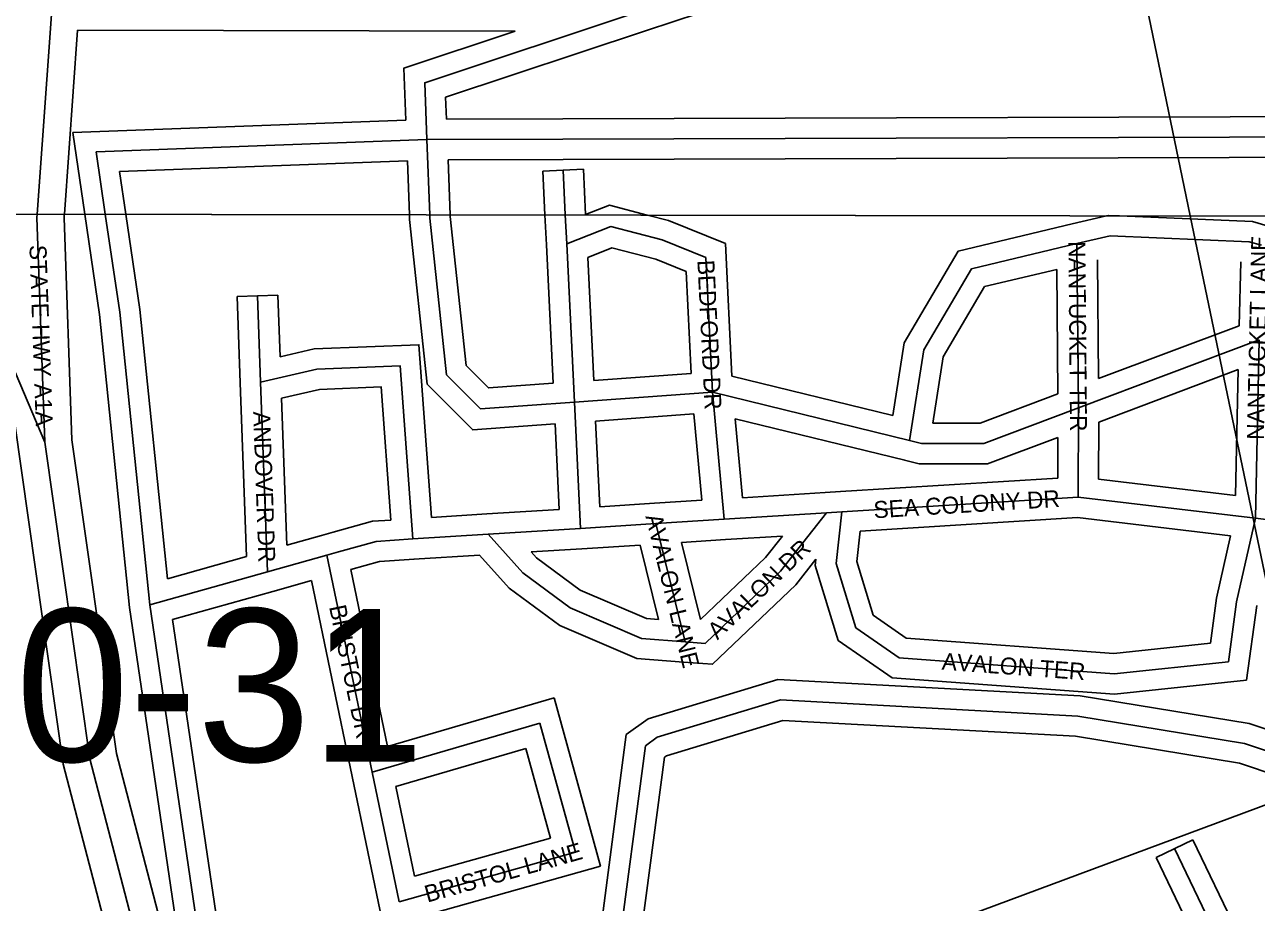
# Model space of a CAD drawing. Extents: x 457167 to 656239, y 1787309 to 1969297.
# Drawn here: x 590848 to 592663, y 1922697 to 1923991 of the extents above; entities that cross this region are included whole.
import ezdxf

# ---------------------------------------------------------------- set-up
doc = ezdxf.new("R2010")
doc.units = 0
for name, color, linetype in [('Level 1', 7, 'Continuous'), ('Level 2', 7, 'Continuous'), ('Level 22', 7, 'Continuous'), ('Level 23', 7, 'Continuous'), ('Level 31', 7, 'Continuous'), ('Level 32', 7, 'Continuous'), ('Level 34', 7, 'Continuous'), ('Level 63', 7, 'Continuous')]:
    doc.layers.add(name, color=color, linetype=linetype)

msp = doc.modelspace()

# ---------------------------------------------------------------- linework, layer by layer
at = {"layer": 'Level 1'}
for p, q in [((591257.454, 1930012.453), (592565.936, 1923709.002)), ((592565.934, 1923709.002), (592741.222, 1922864.576)), ((590230.84, 1921932.634), (592741.222, 1922864.576))]:
    msp.add_line(p, q, dxfattribs=at)
at = {"layer": 'Level 22'}
msp.add_line((590866.16, 1923711.744), (590887.639, 1924012.996), dxfattribs=at)
for points in [[(590877.617, 1923375.546), (590865.809, 1923706.846), (590866.158, 1923711.744)], [(591108.589, 1922276.569), (590943.839, 1922908.873), (590877.617, 1923375.546)]]:
    msp.add_lwpolyline(points, dxfattribs=at)
at = {"layer": 'Level 23'}
msp.add_line((590906.258, 1923711.679), (590925.596, 1923982.896), dxfattribs=at)
for points in [[(590917.518, 1923379.076), (590905.86, 1923706.134), (590906.256, 1923711.679)], [(591062.599, 1922294.434), (590904.555, 1922900.996), (590833.319, 1923403.017)], [(591147.297, 1922286.654), (590983.121, 1922916.751), (590917.518, 1923379.076)]]:
    msp.add_lwpolyline(points, dxfattribs=at)
at = {"layer": 'Level 31'}
for p, q in [((591440.789, 1923821.471), (590953.14, 1923803.436)), ((591641.279, 1923822.211), (591440.789, 1923821.471)), ((591444.852, 1923710.81), (591440.789, 1923821.471)), ((590953.14, 1923803.436), (590966.672, 1923711.581)), ((591644.676, 1923710.487), (591641.517, 1923776.391)), ((590966.67, 1923711.581), (590987.913, 1923567.391)), ((591646.728, 1923667.653), (591644.674, 1923710.487)), ((591658.078, 1923434.538), (591646.728, 1923667.653)), ((592400.927, 1923425.973), (592398.801, 1923668.164)), ((591195.508, 1923464.077), (591190.964, 1923591.361)), ((590987.913, 1923567.391), (591032.25, 1923135.631)), ((592667.679, 1923526.243), (592400.927, 1923425.973)), ((592667.679, 1923526.243), (592661.827, 1923263.338)), ((591205.503, 1923184.417), (591195.508, 1923464.077)), ((591861.454, 1923449.091), (591658.078, 1923434.538)), ((591861.454, 1923449.091), (591878.922, 1923261.785)), ((592152.058, 1923378.04), (591861.454, 1923449.091)), ((591666.969, 1923248.336), (591658.078, 1923434.538)), ((592400.7, 1923294.335), (592400.927, 1923425.973)), ((592052.108, 1923272.756), (592400.7, 1923294.335)), ((592400.7, 1923294.335), (592661.827, 1923263.338)), ((591778.189, 1923255.415), (591878.922, 1923261.785)), ((591878.922, 1923261.785), (592029.863, 1923271.341)), ((592029.863, 1923271.341), (592052.108, 1923272.756)), ((592043.714, 1923196.769), (592052.108, 1923272.756)), ((592661.827, 1923263.338), (592634.289, 1923140.111)), ((591530.962, 1923239.846), (591666.969, 1923248.336)), ((591666.969, 1923248.336), (591778.189, 1923255.415)), ((591778.189, 1923255.415), (591821.415, 1923081.154)), ((591419.743, 1923232.769), (591530.962, 1923239.846)), ((591205.503, 1923184.417), (591293.241, 1923208.991)), ((591293.241, 1923208.991), (591310.407, 1923213.688)), ((591293.241, 1923208.991), (591360.042, 1922888.866)), ((592072.783, 1923101.808), (592043.714, 1923196.769)), ((591032.25, 1923135.631), (591205.503, 1923184.417)), ((592634.289, 1923140.111), (592622.383, 1923051.766)), ((592136.87, 1923057.426), (592072.783, 1923101.808)), ((592453.805, 1923033.927), (592136.87, 1923057.426)), ((592622.383, 1923051.766), (592453.805, 1923033.927)), ((591360.042, 1922888.866), (591607.344, 1922961.166)), ((591659.701, 1922771.097), (591607.344, 1922961.166)), ((591360.042, 1922888.866), (591399.744, 1922697.884)), ((591399.744, 1922697.884), (591659.701, 1922771.097)), ((592789.117, 1922262.736), (592542.793, 1922776.261))]:
    msp.add_line(p, q, dxfattribs=at)
for points in [[(591440.789, 1923821.471), (591437.441, 1923905.48), (591755.037, 1924010.744)], [(593275.091, 1923707.86), (593272.746, 1923772.484), (593243.557, 1923797.989), (593167.641, 1923811.21), (592951.292, 1923826.126), (591641.279, 1923822.211)], [(590734.614, 1923711.956), (590736.493, 1923707.076), (590877.617, 1923375.546)], [(591658.078, 1923434.538), (591519.846, 1923424.597), (591469.731, 1923474.868), (591445.034, 1923705.826), (591444.85, 1923710.81)], [(591646.728, 1923667.653), (591711.589, 1923693.358), (591787.494, 1923673.589), (591851.63, 1923647.659), (591861.454, 1923449.091)], [(592398.801, 1923668.164), (592448.07, 1923679.716), (592652.675, 1923670.999), (592670.777, 1923665.877)], [(592152.058, 1923378.04), (592172.941, 1923511.825), (592243.366, 1923630.977), (592398.801, 1923668.164)], [(591195.508, 1923464.077), (591278.469, 1923483.205), (591401.124, 1923488.08), (591419.743, 1923232.769)], [(592400.927, 1923425.973), (592261.669, 1923373.486), (592169.844, 1923373.645), (592152.058, 1923378.04)], [(592661.827, 1923263.338), (592692.958, 1923259.648), (592844.953, 1923327.752)], [(592029.863, 1923271.341), (591962.037, 1923185.275), (591850.644, 1923078.921), (591821.415, 1923081.154)], [(591310.407, 1923213.688), (591365.721, 1923229.227), (591419.743, 1923232.769)], [(591821.415, 1923081.154), (591757.241, 1923085.993), (591651.831, 1923131.27), (591582.019, 1923182.666), (591530.962, 1923239.846)], [(591032.25, 1923135.631), (591118.917, 1922548.921), (591721.149, 1922612.228), (591762.686, 1922927.799), (591780.184, 1922940.496), (591961.708, 1922995.453), (592400.146, 1922971.784), (592645.689, 1922931.359), (592879.411, 1922853.137), (593078.227, 1922800.432), (593189.093, 1922785.697)]]:
    msp.add_lwpolyline(points, dxfattribs=at)
at = {"layer": 'Level 32'}
for p, q in [((591764.477, 1923982.266), (591881.025, 1924020.902)), ((590925.596, 1923982.896), (591570.608, 1923981.221)), ((591409.615, 1923850.339), (590918.581, 1923832.179)), ((591641.169, 1923852.211), (591469.614, 1923851.577)), ((590918.581, 1923832.179), (590936.341, 1923711.63)), ((591411.911, 1923790.381), (590987.698, 1923774.693)), ((591414.831, 1923710.859), (591411.911, 1923790.381)), ((591474.876, 1923710.761), (591471.907, 1923791.585)), ((591641.391, 1923792.211), (591471.908, 1923791.586)), ((590987.698, 1923774.693), (590997.003, 1923711.532)), ((591611.552, 1923774.955), (591671.483, 1923777.828)), ((591614.64, 1923710.536), (591611.552, 1923774.955)), ((591674.687, 1923711.003), (591671.483, 1923777.828)), ((590936.339, 1923711.63), (590958.138, 1923563.66)), ((590997.001, 1923711.532), (591017.688, 1923571.118)), ((591616.762, 1923666.216), (591614.638, 1923710.536)), ((591765.601, 1923710.293), (591765.602, 1923710.293)), ((591765.602, 1923710.293), (591765.603, 1923710.293)), ((591765.603, 1923710.293), (591765.604, 1923710.293)), ((591765.604, 1923710.293), (591765.605, 1923710.293)), ((591765.605, 1923710.293), (591765.606, 1923710.293)), ((591765.606, 1923710.293), (591765.606, 1923710.293)), ((591765.606, 1923710.293), (591765.607, 1923710.293)), ((591765.607, 1923710.293), (591765.608, 1923710.293)), ((591765.608, 1923710.293), (591765.609, 1923710.293)), ((591765.609, 1923710.293), (591765.61, 1923710.293)), ((591765.61, 1923710.293), (591765.611, 1923710.293)), ((591765.611, 1923710.293), (591765.611, 1923710.293)), ((591765.611, 1923710.293), (591765.612, 1923710.293)), ((591765.612, 1923710.293), (591765.613, 1923710.293)), ((591765.613, 1923710.293), (591765.614, 1923710.293)), ((591765.614, 1923710.293), (591765.615, 1923710.293)), ((591765.615, 1923710.293), (591765.616, 1923710.293)), ((591765.616, 1923710.293), (591765.616, 1923710.293)), ((591765.616, 1923710.293), (591765.617, 1923710.293)), ((591765.617, 1923710.293), (591765.618, 1923710.293)), ((591765.618, 1923710.293), (591765.619, 1923710.293)), ((591765.619, 1923710.293), (591765.62, 1923710.293)), ((591765.62, 1923710.293), (591765.621, 1923710.293)), ((591765.621, 1923710.293), (591765.621, 1923710.293)), ((591765.621, 1923710.293), (591765.622, 1923710.293)), ((591765.622, 1923710.293), (591765.623, 1923710.293)), ((591765.623, 1923710.293), (591765.624, 1923710.293)), ((591765.624, 1923710.293), (591765.625, 1923710.293)), ((591765.625, 1923710.293), (591765.626, 1923710.293)), ((591765.626, 1923710.293), (591765.626, 1923710.293)), ((591765.626, 1923710.293), (591765.627, 1923710.293)), ((591765.627, 1923710.293), (591765.628, 1923710.293)), ((591765.628, 1923710.293), (591765.629, 1923710.293)), ((591765.629, 1923710.293), (591765.63, 1923710.293)), ((591765.63, 1923710.293), (591765.631, 1923710.293)), ((591765.631, 1923710.293), (591765.631, 1923710.293)), ((591765.631, 1923710.293), (591765.632, 1923710.293)), ((591765.632, 1923710.293), (591765.633, 1923710.293)), ((591765.633, 1923710.293), (591765.634, 1923710.293)), ((591765.634, 1923710.293), (591765.635, 1923710.293)), ((591765.635, 1923710.293), (591765.636, 1923710.293)), ((591765.636, 1923710.293), (591765.636, 1923710.293)), ((591765.636, 1923710.293), (591765.637, 1923710.293)), ((591765.637, 1923710.293), (591765.638, 1923710.293)), ((591765.638, 1923710.293), (591765.639, 1923710.293)), ((591765.639, 1923710.293), (591765.64, 1923710.293)), ((591765.64, 1923710.293), (591765.641, 1923710.293)), ((591765.641, 1923710.293), (591765.641, 1923710.293)), ((591765.641, 1923710.293), (591765.642, 1923710.293)), ((591765.642, 1923710.293), (591765.643, 1923710.293)), ((591765.643, 1923710.293), (591765.644, 1923710.293)), ((591765.644, 1923710.293), (591765.645, 1923710.293)), ((591765.645, 1923710.293), (591765.646, 1923710.293)), ((591765.646, 1923710.293), (591765.646, 1923710.293)), ((591765.646, 1923710.293), (591765.647, 1923710.293)), ((591765.647, 1923710.293), (591765.648, 1923710.293)), ((591765.648, 1923710.293), (591765.649, 1923710.293)), ((591765.649, 1923710.293), (591765.65, 1923710.293)), ((591765.65, 1923710.293), (591765.651, 1923710.293)), ((591765.651, 1923710.293), (591765.651, 1923710.293)), ((591765.651, 1923710.293), (591765.652, 1923710.293)), ((591765.652, 1923710.293), (591765.653, 1923710.293)), ((591765.653, 1923710.293), (591765.654, 1923710.293)), ((591765.654, 1923710.293), (591765.655, 1923710.293)), ((591765.655, 1923710.293), (591765.656, 1923710.293)), ((591765.656, 1923710.293), (591765.656, 1923710.293)), ((591765.656, 1923710.293), (591765.657, 1923710.293)), ((591765.657, 1923710.293), (591765.658, 1923710.293)), ((591765.658, 1923710.293), (591765.659, 1923710.293)), ((591765.659, 1923710.293), (591765.66, 1923710.293)), ((591765.66, 1923710.293), (591765.661, 1923710.293)), ((591765.661, 1923710.293), (591765.661, 1923710.293)), ((591765.661, 1923710.293), (591765.662, 1923710.293)), ((591765.662, 1923710.293), (591765.663, 1923710.293)), ((591765.663, 1923710.293), (591765.664, 1923710.293)), ((591765.664, 1923710.293), (591765.665, 1923710.293)), ((591765.665, 1923710.293), (591765.666, 1923710.293)), ((591765.666, 1923710.293), (591765.667, 1923710.293)), ((591765.667, 1923710.293), (591765.669, 1923710.293)), ((591765.669, 1923710.293), (591765.671, 1923710.293)), ((591765.671, 1923710.293), (591765.672, 1923710.293)), ((591765.672, 1923710.293), (591765.674, 1923710.293)), ((591765.674, 1923710.293), (591765.676, 1923710.293)), ((591765.676, 1923710.293), (591765.677, 1923710.293)), ((591765.677, 1923710.293), (591765.679, 1923710.293)), ((591765.679, 1923710.293), (591765.681, 1923710.293)), ((591765.681, 1923710.293), (591765.682, 1923710.293)), ((591765.682, 1923710.293), (591765.684, 1923710.293)), ((591765.684, 1923710.293), (591765.686, 1923710.293)), ((591765.686, 1923710.293), (591765.687, 1923710.293)), ((591765.687, 1923710.293), (591765.689, 1923710.293)), ((591765.689, 1923710.293), (591765.691, 1923710.293)), ((591765.691, 1923710.293), (591765.692, 1923710.293)), ((591765.692, 1923710.293), (591765.694, 1923710.293)), ((591765.694, 1923710.293), (591765.696, 1923710.293)), ((591765.696, 1923710.293), (591765.697, 1923710.293)), ((591765.697, 1923710.293), (591765.699, 1923710.293)), ((591765.699, 1923710.293), (591765.701, 1923710.293)), ((591765.701, 1923710.293), (591765.702, 1923710.293)), ((591765.702, 1923710.293), (591765.704, 1923710.293)), ((591765.704, 1923710.293), (591765.706, 1923710.293)), ((591765.706, 1923710.293), (591765.707, 1923710.293)), ((591765.707, 1923710.293), (591765.709, 1923710.293)), ((591765.709, 1923710.293), (591765.711, 1923710.293)), ((591765.711, 1923710.293), (591765.712, 1923710.293)), ((591765.712, 1923710.293), (591765.714, 1923710.293)), ((591765.714, 1923710.293), (591765.716, 1923710.293)), ((591765.716, 1923710.293), (591765.717, 1923710.293)), ((591765.717, 1923710.293), (591765.719, 1923710.293)), ((591765.719, 1923710.293), (591765.721, 1923710.293)), ((591765.721, 1923710.293), (591765.722, 1923710.293)), ((591765.722, 1923710.293), (591765.724, 1923710.292)), ((592391.954, 1923697.373), (592442.406, 1923709.201)), ((592461.51, 1923709.171), (592461.513, 1923709.171)), ((592461.513, 1923709.171), (592461.516, 1923709.171)), ((592461.516, 1923709.171), (592461.52, 1923709.171)), ((592461.52, 1923709.171), (592461.523, 1923709.171)), ((592461.523, 1923709.171), (592461.526, 1923709.171)), ((592461.526, 1923709.171), (592461.531, 1923709.171)), ((592461.531, 1923709.171), (592461.535, 1923709.171)), ((592461.535, 1923709.171), (592461.539, 1923709.171)), ((592461.539, 1923709.171), (592461.543, 1923709.171)), ((592461.543, 1923709.171), (592461.547, 1923709.171)), ((592461.547, 1923709.171), (592461.552, 1923709.171)), ((592461.552, 1923709.171), (592461.557, 1923709.171)), ((592461.557, 1923709.171), (592461.562, 1923709.171)), ((592461.562, 1923709.171), (592461.567, 1923709.171)), ((592461.567, 1923709.171), (592461.572, 1923709.171)), ((592461.572, 1923709.171), (592461.578, 1923709.171)), ((592461.578, 1923709.171), (592461.584, 1923709.171)), ((592461.584, 1923709.171), (592461.59, 1923709.171)), ((592461.59, 1923709.171), (592461.596, 1923709.171)), ((592461.596, 1923709.171), (592461.603, 1923709.171)), ((592461.603, 1923709.171), (592461.61, 1923709.171)), ((592461.61, 1923709.171), (592461.616, 1923709.171)), ((592461.616, 1923709.171), (592461.624, 1923709.171)), ((592461.624, 1923709.171), (592461.631, 1923709.171)), ((592461.631, 1923709.171), (592461.64, 1923709.171)), ((592461.64, 1923709.171), (592461.648, 1923709.171)), ((592461.648, 1923709.171), (592461.656, 1923709.171)), ((592461.656, 1923709.171), (592461.666, 1923709.171)), ((592461.666, 1923709.171), (592461.675, 1923709.171)), ((592461.675, 1923709.171), (592461.685, 1923709.171)), ((592461.685, 1923709.171), (592461.687, 1923709.171)), ((592461.687, 1923709.171), (592461.688, 1923709.171)), ((592461.687, 1923709.171), (592461.689, 1923709.171)), ((592461.688, 1923709.171), (592461.693, 1923709.171)), ((591626.688, 1923462.357), (591616.763, 1923666.194)), ((591686.551, 1923466.652), (591677.738, 1923647.671)), ((592430.55, 1923469.157), (592429.012, 1923644.431)), ((592640.227, 1923641.501), (592638.134, 1923547.187)), ((592370.744, 1923446.656), (592369.134, 1923630.218)), ((591160.984, 1923590.291), (591220.947, 1923592.43)), ((591165.527, 1923463.006), (591160.984, 1923590.291)), ((591224.194, 1923501.477), (591220.947, 1923592.43)), ((591017.688, 1923571.118), (591058.451, 1923174.175)), ((590958.138, 1923563.66), (591002.474, 1923131.906)), ((592638.134, 1923547.187), (592430.55, 1923469.157)), ((592636.697, 1923482.546), (592430.893, 1923405.186)), ((592636.697, 1923482.546), (592632.568, 1923297.021)), ((591174.68, 1923206.904), (591165.527, 1923463.005)), ((591830.04, 1923476.921), (591686.551, 1923466.652)), ((592127.455, 1923414.939), (591890.313, 1923472.919)), ((591234.124, 1923223.587), (591226.374, 1923440.405)), ((591834.31, 1923417.071), (591689.442, 1923406.704)), ((591695.483, 1923280.211), (591689.443, 1923406.704)), ((591834.31, 1923417.071), (591846.182, 1923289.775)), ((592144.934, 1923348.897), (591895.235, 1923409.947)), ((591895.235, 1923409.946), (591906.089, 1923293.565)), ((591635.593, 1923276.436), (591629.578, 1923402.409)), ((592430.747, 1923320.979), (592430.892, 1923405.186)), ((592370.75, 1923322.538), (592370.854, 1923382.576)), ((592050.254, 1923302.7), (592370.75, 1923322.539)), ((592430.747, 1923320.978), (592632.568, 1923297.021)), ((591906.089, 1923293.565), (592027.968, 1923301.281)), ((592027.958, 1923301.281), (592050.202, 1923302.696)), ((591695.482, 1923280.211), (591776.283, 1923285.355)), ((591776.295, 1923285.356), (591846.182, 1923289.775)), ((591447.502, 1923264.596), (591529.057, 1923269.786)), ((591529.094, 1923269.789), (591635.594, 1923276.436)), ((592079.155, 1923244.372), (592399.853, 1923264.223)), ((592399.854, 1923264.224), (592625.304, 1923237.461)), ((591285.323, 1923237.927), (591302.489, 1923242.625)), ((592074.213, 1923199.629), (592079.156, 1923244.372)), ((591234.124, 1923223.587), (591285.151, 1923237.88)), ((591668.875, 1923218.396), (591755.101, 1923223.883)), ((591755.101, 1923223.883), (591782.312, 1923114.188)), ((591815.964, 1923227.743), (591880.816, 1923231.843)), ((591815.964, 1923227.743), (591844.133, 1923114.183)), ((591880.819, 1923231.843), (591964.727, 1923237.155)), ((592625.304, 1923237.461), (592604.73, 1923145.396)), ((591058.451, 1923174.175), (591174.68, 1923206.904)), ((591421.649, 1923202.828), (591518.305, 1923208.979)), ((591594.481, 1923213.751), (591668.839, 1923218.393)), ((591328.359, 1923187.569), (591382.779, 1922926.769)), ((592013.215, 1923193.909), (592014.223, 1923203.025)), ((592047.144, 1923083.071), (592013.215, 1923193.909)), ((592098.422, 1923120.544), (592074.213, 1923199.629)), ((591213.594, 1923155.527), (591270.429, 1923171.446)), ((591270.43, 1923171.446), (591330.675, 1922882.738)), ((591065.786, 1923113.906), (591213.635, 1923155.539)), ((592604.73, 1923145.396), (592595.798, 1923079.121)), ((592663.849, 1923134.826), (592648.968, 1923024.41)), ((592147.237, 1923086.739), (592098.422, 1923120.544)), ((592126.507, 1923028.111), (592047.144, 1923083.071)), ((592453.334, 1923064.046), (592147.237, 1923086.739)), ((592595.798, 1923079.121), (592453.334, 1923064.046)), ((592454.279, 1923003.809), (592126.507, 1923028.111)), ((592648.968, 1923024.41), (592454.279, 1923003.809)), ((591382.78, 1922926.769), (591628.176, 1922998.511)), ((591696.546, 1922750.306), (591628.176, 1922998.511)), ((591395.054, 1922867.846), (591586.514, 1922923.819)), ((591622.856, 1922791.889), (591586.514, 1922923.819)), ((591330.669, 1922882.761), (591376.917, 1922660.286)), ((591395.054, 1922867.845), (591422.57, 1922735.481)), ((591422.57, 1922735.481), (591622.856, 1922791.889)), ((592515.744, 1922763.286), (592569.842, 1922789.236)), ((592803.513, 1922302.089), (592569.842, 1922789.236)), ((592748.751, 1922277.519), (592515.744, 1922763.286)), ((591376.917, 1922660.286), (591696.546, 1922750.306))]:
    msp.add_line(p, q, dxfattribs=at)
for points in [[(591409.615, 1923850.339), (591406.566, 1923926.851), (591570.608, 1923981.221)], [(591469.614, 1923851.578), (591468.317, 1923884.107), (591764.476, 1923982.266)], [(593305.111, 1923707.811), (593302.256, 1923786.538), (593256.975, 1923826.105), (593171.256, 1923841.032), (592952.28, 1923856.13), (591641.19, 1923852.212)], [(593245.067, 1923707.907), (593243.235, 1923758.431), (593230.139, 1923769.873), (593164.027, 1923781.387), (592950.304, 1923796.121), (591641.369, 1923792.211)], [(591674.687, 1923711.003), (591709.659, 1923724.863), (591765.601, 1923710.293)], [(591629.578, 1923402.409), (591508.298, 1923393.689), (591441.024, 1923461.171), (591415.092, 1923703.678), (591414.829, 1923710.859)], [(591626.688, 1923462.357), (591531.394, 1923455.506), (591498.439, 1923488.565), (591474.976, 1923707.973), (591474.874, 1923710.761)], [(591765.722, 1923710.292), (591796.936, 1923702.131), (591880.647, 1923668.287), (591890.313, 1923472.92)], [(592127.454, 1923414.939), (592144.188, 1923522.136), (592224.014, 1923657.195), (592391.821, 1923697.341)], [(592442.408, 1923709.201), (592445.234, 1923709.864), (592461.51, 1923709.171)], [(592461.693, 1923709.171), (592657.462, 1923700.823), (592679.204, 1923694.669)], [(591677.738, 1923647.671), (591713.523, 1923661.853), (591778.051, 1923645.046), (591822.614, 1923627.031), (591830.04, 1923476.92)], [(592186.415, 1923403.616), (592201.695, 1923501.513), (592262.719, 1923604.76), (592369.134, 1923630.217)], [(591224.194, 1923501.477), (591274.469, 1923513.07), (591428.934, 1923519.21), (591447.503, 1923264.596)], [(591226.374, 1923440.405), (591282.47, 1923453.339), (591373.314, 1923456.949), (591387.624, 1923260.728)], [(592370.744, 1923446.656), (592256.227, 1923403.496), (592186.415, 1923403.616)], [(592370.854, 1923382.576), (592267.11, 1923343.476), (592166.166, 1923343.651), (592144.862, 1923348.915)], [(591302.489, 1923242.625), (591360.627, 1923258.959), (591387.624, 1923260.727)], [(591964.727, 1923237.155), (591939.786, 1923205.51), (591844.133, 1923114.183)], [(591819.16, 1923051.238), (591749.998, 1923056.453), (591636.823, 1923105.066), (591561.719, 1923160.356), (591518.305, 1923208.979)], [(591782.312, 1923114.188), (591764.485, 1923115.533), (591666.839, 1923157.474), (591602.318, 1923204.976), (591594.481, 1923213.751)], [(591328.359, 1923187.569), (591370.814, 1923199.496), (591421.705, 1923202.832)], [(592014.223, 1923203.025), (591984.287, 1923165.041), (591861.69, 1923047.989), (591819.13, 1923051.241)], [(591002.474, 1923131.906), (591093.444, 1922516.076), (591747.806, 1922584.865), (591790.747, 1922911.093), (591793.714, 1922913.246), (591965.354, 1922965.211), (592396.891, 1922941.915), (592638.445, 1922902.146), (592870.798, 1922824.383), (593072.384, 1922770.944), (593185.14, 1922755.958)], [(591065.786, 1923113.906), (591144.391, 1922581.765), (591694.492, 1922639.592), (591734.625, 1922944.504), (591766.654, 1922967.746), (591958.06, 1923025.695), (592403.4, 1923001.653), (592652.932, 1922960.571), (592888.024, 1922881.891), (593084.069, 1922829.921), (593156.462, 1922820.298)]]:
    msp.add_lwpolyline(points, dxfattribs=at)
at = {"layer": 'Level 63'}
for points in [[(576805.547, 1923734.416), (616521.964, 1923670.374), (616570.407, 1969126.078), (576903.181, 1969190.287), (576805.547, 1923734.416)], [(576708.289, 1878279.4), (616473.709, 1878215.526), (616521.962, 1923670.374), (576805.545, 1923734.416), (576708.289, 1878279.4)]]:
    msp.add_lwpolyline(points, dxfattribs=at)

# ---------------------------------------------------------------- texts
at = {"layer": 'Level 2'}
msp.add_text('39-10-31', height=225, dxfattribs=at).set_placement((590232.235, 1922904.712))
at = {"layer": 'Level 34'}
for s, height, rotation, p in [('NANTUCKET LANE', 25, 88.724125, (592674.281, 1923378.692)), ('STATE HWY A1A', 25, 272.040497, (590854.76, 1923665.946)), ('NANTUCKET TER', 25, 270.502014, (592386.272, 1923671.678)), ('BEDFORD DR', 24.9992, 272.831356, (591839.32, 1923643.542)), ('ANDOVER DR', 25, 272.046161, (591184.555, 1923420.589)), ('SEA COLONY DR', 25, 3.541792, (592099.86, 1923263.189)), ('AVALON LANE', 25, 283.931078, (591762.646, 1923266.155)), ('AVALON DR', 25, 43.673536, (591868.989, 1923083.14)), ('BRISTOL DR', 24.9992, 281.786206, (591296.361, 1923132.856)), ('AVALON TER', 25, 355.759739, (592199.1, 1923040.278)), ('BRISTOL LANE', 25, 15.728675, (591441.324, 1922696.61))]:
    msp.add_text(s, height=height, rotation=rotation, dxfattribs=at).set_placement(p)

doc.saveas('drawing.dxf')
